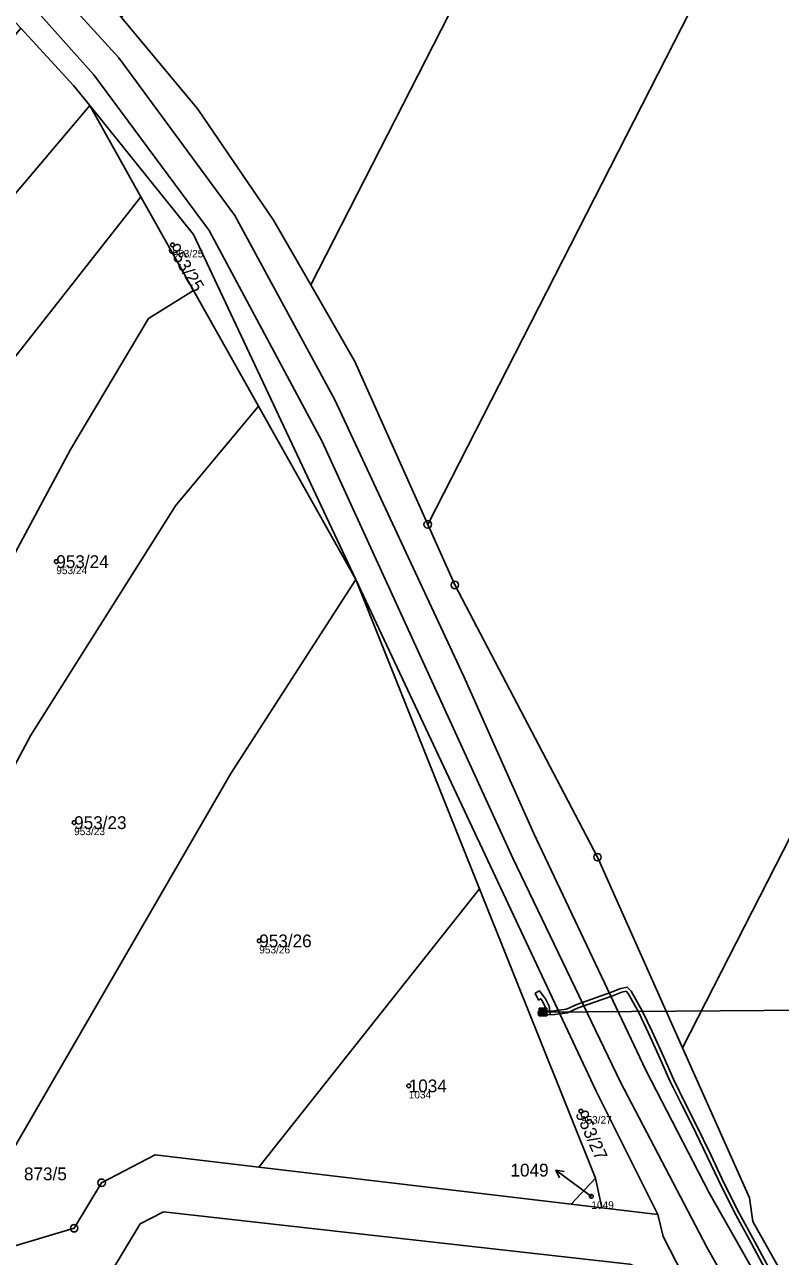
# Model space of a CAD drawing. Extents: x -761891 to -756141, y -1178507 to -1171885.
# Drawn here: x -759480.9 to -759380.5, y -1173579.9 to -1173416.4 of the extents above; entities that cross this region are included whole.
import ezdxf

# ---------------------------------------------------------------- set-up
doc = ezdxf.new("R2010")
doc.units = 0
for name, color, linetype in [('Definiční body', 7, 'Continuous'), ('Hranice parcel', 7, 'Continuous'), ('Parcelní čísla', 7, 'Continuous'), ('Polygon parcely', 7, 'Continuous'), ('Pop  PČ popisy', 7, 'Continuous'), ('Poz předměty', 7, 'Continuous'), ('Vnitřní kresba', 7, 'Continuous'), ('Věcná břemena k části', 7, 'Continuous'), ('Značky bodu BP', 7, 'Continuous')]:
    doc.layers.add(name, color=color, linetype=linetype)

msp = doc.modelspace()

# ---------------------------------------------------------------- linework, layer by layer
at = {"layer": 'Definiční body'}
for centre in [(-759461.22, -1173445.66), (-759476.65, -1173487.7), (-759474.28, -1173522.35), (-759449.71, -1173538.05), (-759429.87, -1173557.3), (-759407.01, -1173560.65), (-759405.62, -1173571.96)]:
    msp.add_circle(centre, 0.25, dxfattribs=at)
at = {"layer": 'Hranice parcel'}
for p, q in [((-759465.41, -1173439.25), (-759472.2, -1173427.14)), ((-759458.42, -1173451.71), (-759465.41, -1173439.25)), ((-759449.82, -1173467.06), (-759458.42, -1173451.71)), ((-759436.91, -1173490.08), (-759449.82, -1173467.06)), ((-759420.46, -1173531.15), (-759436.91, -1173490.08)), ((-759449.75, -1173568.1), (-759420.46, -1173531.15)), ((-759420.46, -1173531.15), (-759405.09, -1173569.54)), ((-759408.31, -1173573.01), (-759449.75, -1173568.1)), ((-759408.31, -1173573.01), (-759405.09, -1173569.54)), ((-759405.09, -1173569.54), (-759404.25, -1173573.49)), ((-759404.25, -1173573.49), (-759408.31, -1173573.01)), ((-759396.81, -1173574.37), (-759404.25, -1173573.49))]:
    msp.add_line(p, q, dxfattribs=at)
for points in [[(-759442.86, -1173450.97), (-759355.26, -1173279.48), (-759267.66, -1173107.99)], [(-759427.35, -1173482.75), (-759345.2, -1173321.92), (-759262.83, -1173160.66)], [(-759393.52, -1173552.25), (-759329.86, -1173427.61), (-759265.96, -1173302.5)], [(-759442.86, -1173450.97), (-759447.82, -1173442.35), (-759457.86, -1173427.65), (-759467.98, -1173415.45)], [(-759481.38, -1173416.87), (-759474.35, -1173424.47), (-759472.2, -1173427.14)], [(-759472.2, -1173427.14), (-759494.92, -1173453.97), (-759530.03, -1173517.33), (-759534.84, -1173526.17)], [(-759472.2, -1173427.14), (-759458.43, -1173444.29), (-759436.91, -1173490.08)], [(-759520.01, -1173527.28), (-759515.23, -1173517.84), (-759484.26, -1173463.23), (-759465.41, -1173439.25)], [(-759521.17, -1173561.76), (-759503.16, -1173525.8), (-759474.75, -1173472.82), (-759464.43, -1173455.41), (-759458.42, -1173451.71)], [(-759427.35, -1173482.75), (-759437.01, -1173461.12), (-759442.86, -1173450.97)], [(-759449.82, -1173467.06), (-759460.83, -1173480.27), (-759480.02, -1173510.73), (-759487.75, -1173525.12)], [(-759393.52, -1173552.25), (-759404.81, -1173526.93), (-759423.75, -1173490.8), (-759427.35, -1173482.75)], [(-759485.18, -1173570.47), (-759453.5, -1173515.81), (-759436.91, -1173490.08)], [(-759436.91, -1173490.08), (-759405, -1173557.98), (-759396.81, -1173574.37)], [(-759343.4, -1173638.29), (-759365.59, -1173608.35), (-759384.21, -1173575.3), (-759384.64, -1173572.18), (-759393.52, -1173552.25)], [(-759449.75, -1173568.1), (-759463.53, -1173566.47), (-759470.64, -1173570.16), (-759474.28, -1173576.19), (-759482.41, -1173578.64), (-759488.74, -1173578.74)], [(-759475.62, -1173584.11), (-759469.55, -1173582.28), (-759465.52, -1173575.62), (-759462.44, -1173574.02), (-759400.54, -1173580.98), (-759392.58, -1173584.09)], [(-759396.81, -1173574.37), (-759396.08, -1173577.31), (-759392.58, -1173584.09)]]:
    msp.add_lwpolyline(points, dxfattribs=at)
at = {"layer": 'Polygon parcely'}
for points in [[(-759355.26, -1173279.48), (-759267.66, -1173107.99), (-759276.12, -1173039.83), (-759335.12, -1173155.34), (-759406.63, -1173295.34), (-759467.98, -1173415.45), (-759457.86, -1173427.65), (-759447.82, -1173442.35), (-759442.86, -1173450.97)], [(-759345.2, -1173321.92), (-759262.83, -1173160.66), (-759262.95, -1173152.89), (-759264.55, -1173132.91), (-759267.66, -1173107.99), (-759355.26, -1173279.48), (-759442.86, -1173450.97), (-759437.01, -1173461.12), (-759427.35, -1173482.75)], [(-759329.86, -1173427.61), (-759265.96, -1173302.5), (-759262.27, -1173254.93), (-759261.81, -1173227.91), (-759262.83, -1173160.66), (-759345.2, -1173321.92), (-759427.35, -1173482.75), (-759423.75, -1173490.8), (-759404.81, -1173526.93), (-759393.52, -1173552.25)], [(-759312.76, -1173560.33), (-759293.79, -1173484.55), (-759285.29, -1173442.98), (-759275.87, -1173388.29), (-759268.56, -1173336.05), (-759265.96, -1173302.5), (-759329.86, -1173427.61), (-759393.52, -1173552.25), (-759384.64, -1173572.18), (-759384.21, -1173575.3), (-759365.59, -1173608.35), (-759343.4, -1173638.29)], [(-759472.2, -1173427.14), (-759474.35, -1173424.47), (-759481.38, -1173416.87), (-759505.18, -1173445.69), (-759538.75, -1173503.59), (-759548.8, -1173525.12), (-759534.84, -1173526.17), (-759530.03, -1173517.33), (-759494.92, -1173453.97)], [(-759494.92, -1173453.97), (-759530.03, -1173517.33), (-759534.84, -1173526.17), (-759520.01, -1173527.28), (-759515.23, -1173517.84), (-759484.26, -1173463.23), (-759465.41, -1173439.25), (-759472.2, -1173427.14)], [(-759436.91, -1173490.08), (-759458.43, -1173444.29), (-759472.2, -1173427.14), (-759465.41, -1173439.25), (-759458.42, -1173451.71), (-759449.82, -1173467.06)], [(-759503.16, -1173525.8), (-759474.75, -1173472.82), (-759464.43, -1173455.41), (-759458.42, -1173451.71), (-759465.41, -1173439.25), (-759484.26, -1173463.23), (-759515.23, -1173517.84), (-759520.01, -1173527.28), (-759518.48, -1173527.4), (-759519.09, -1173535.57), (-759517.84, -1173535.66), (-759518.17, -1173540.01), (-759519.41, -1173539.91), (-759520.19, -1173550.33), (-759531.26, -1173549.49), (-759534.06, -1173555.01), (-759521.17, -1173561.76)], [(-759449.82, -1173467.06), (-759458.42, -1173451.71), (-759464.43, -1173455.41), (-759474.75, -1173472.82), (-759503.16, -1173525.8), (-759521.17, -1173561.76), (-759518.5, -1173563.16), (-759508.04, -1173563.85), (-759504.9, -1173557.04), (-759502.09, -1173551.41), (-759499.88, -1173524.15), (-759487.75, -1173525.12), (-759480.02, -1173510.73), (-759460.83, -1173480.27)], [(-759480.02, -1173510.73), (-759487.75, -1173525.12), (-759482.46, -1173525.55), (-759484.63, -1173552.81), (-759502.09, -1173551.41), (-759504.9, -1173557.04), (-759508.04, -1173563.85), (-759485.05, -1173565.35), (-759485.18, -1173570.47), (-759453.5, -1173515.81), (-759436.91, -1173490.08), (-759449.82, -1173467.06), (-759460.83, -1173480.27)], [(-759420.46, -1173531.15), (-759436.91, -1173490.08), (-759453.5, -1173515.81), (-759485.18, -1173570.47), (-759485.26, -1173573.34), (-759486.79, -1173573.24), (-759489.69, -1173578.24), (-759488.74, -1173578.74), (-759482.41, -1173578.64), (-759474.28, -1173576.19), (-759470.64, -1173570.16), (-759463.53, -1173566.47), (-759449.75, -1173568.1)], [(-759404.25, -1173573.49), (-759396.81, -1173574.37), (-759405, -1173557.98), (-759436.91, -1173490.08), (-759420.46, -1173531.15), (-759405.09, -1173569.54)], [(-759405.09, -1173569.54), (-759420.46, -1173531.15), (-759449.75, -1173568.1), (-759408.31, -1173573.01)], [(-759408.31, -1173573.01), (-759404.25, -1173573.49), (-759405.09, -1173569.54)], [(-759357.05, -1173652.85), (-759392.58, -1173584.09), (-759400.54, -1173580.98), (-759462.44, -1173574.02), (-759465.52, -1173575.62), (-759469.55, -1173582.28), (-759475.62, -1173584.11)]]:
    msp.add_lwpolyline(points, close=True, dxfattribs=at)
for points in [[(-759601.44, -1173282.82), (-759579.49, -1173319.02), (-759563.36, -1173337.87), (-759555.43, -1173346.2), (-759542.64, -1173356.91), (-759532.66, -1173366.08), (-759524.06, -1173374.1), (-759502.56, -1173394.15), (-759501.51, -1173395.12), (-759493.59, -1173403.68), (-759481.38, -1173416.87), (-759474.35, -1173424.47), (-759472.2, -1173427.14), (-759458.43, -1173444.29), (-759436.91, -1173490.08), (-759405, -1173557.98), (-759396.81, -1173574.37), (-759396.08, -1173577.31), (-759392.58, -1173584.09), (-759357.05, -1173652.85)], [(-759365.59, -1173608.35), (-759384.21, -1173575.3), (-759384.64, -1173572.18), (-759393.52, -1173552.25), (-759404.81, -1173526.93), (-759423.75, -1173490.8), (-759427.35, -1173482.75), (-759437.01, -1173461.12), (-759442.86, -1173450.97), (-759447.82, -1173442.35), (-759457.86, -1173427.65), (-759467.98, -1173415.45), (-759475.04, -1173406.94), (-759480.53, -1173401.2), (-759495.69, -1173385.33), (-759514.99, -1173365.44), (-759550.33, -1173330.86), (-759554.95, -1173326.34), (-759569.23, -1173309.44), (-759571.81, -1173305.42), (-759580.77, -1173291.48)], [(-759392.58, -1173584.09), (-759396.08, -1173577.31), (-759396.81, -1173574.37), (-759404.25, -1173573.49), (-759408.31, -1173573.01), (-759449.75, -1173568.1), (-759463.53, -1173566.47), (-759470.64, -1173570.16), (-759474.28, -1173576.19), (-759482.41, -1173578.64)], [(-759469.55, -1173582.28), (-759465.52, -1173575.62), (-759462.44, -1173574.02), (-759400.54, -1173580.98)]]:
    msp.add_lwpolyline(points, dxfattribs=at)
at = {"layer": 'Pop  PČ popisy'}
for p, q in [((-759407.93, -1173570.26), (-759410.36, -1173568.5)), ((-759410.36, -1173568.5), (-759409.25, -1173568.68)), ((-759410.36, -1173568.5), (-759409.84, -1173569.49)), ((-759405.62, -1173571.96), (-759407.93, -1173570.26))]:
    msp.add_line(p, q, dxfattribs=at)
at = {"layer": 'Poz předměty'}
for p, q in [((-759412.54, -1173547), (-759411.54, -1173547)), ((-759412.54, -1173548), (-759412.54, -1173547)), ((-759412.54, -1173547.2), (-759411.54, -1173547.2)), ((-759412.54, -1173547.4), (-759411.54, -1173547.4)), ((-759412.54, -1173547.6), (-759411.54, -1173547.6)), ((-759412.54, -1173547.8), (-759411.54, -1173547.8)), ((-759412.54, -1173548), (-759411.54, -1173548)), ((-759412.34, -1173548), (-759412.34, -1173547)), ((-759412.14, -1173548), (-759412.14, -1173547)), ((-759346.45, -1173547.04), (-759412.04, -1173547.5)), ((-759411.94, -1173548), (-759411.94, -1173547)), ((-759411.74, -1173548), (-759411.74, -1173547)), ((-759411.54, -1173548), (-759411.54, -1173547))]:
    msp.add_line(p, q, dxfattribs=at)
at = {"layer": 'Vnitřní kresba'}
for p, q in [((-759468.33, -1173420.81), (-759485.16, -1173402.36)), ((-759487.54, -1173405.24), (-759471.67, -1173423.08)), ((-759452.93, -1173441.73), (-759468.33, -1173420.81)), ((-759471.67, -1173423.08), (-759456.37, -1173443.76)), ((-759439.68, -1173466.2), (-759452.93, -1173441.73)), ((-759456.37, -1173443.76), (-759441.35, -1173471.73)), ((-759422.56, -1173502.93), (-759439.68, -1173466.2)), ((-759416.06, -1173527.06), (-759441.35, -1173471.73)), ((-759413.29, -1173523.72), (-759422.56, -1173502.93)), ((-759398.39, -1173555.19), (-759413.29, -1173523.72)), ((-759416.06, -1173527.06), (-759401.75, -1173556.82)), ((-759390, -1173571.51), (-759398.39, -1173555.19)), ((-759390.28, -1173578.72), (-759401.75, -1173556.82)), ((-759370.86, -1173605.18), (-759390, -1173571.51)), ((-759373.44, -1173608.82), (-759390.28, -1173578.72))]:
    msp.add_line(p, q, dxfattribs=at)
at = {"layer": 'Věcná břemena k části'}
msp.add_lwpolyline([(-759412.65, -1173545.9), (-759412.34, -1173545.74), (-759412.14, -1173546), (-759411.7, -1173546.86), (-759411.65, -1173547.36), (-759412.67, -1173547.45), (-759412.63, -1173547.95), (-759411.09, -1173547.82), (-759411.22, -1173546.72), (-759411.72, -1173545.74), (-759412.5, -1173544.7), (-759413.08, -1173545)], close=True, dxfattribs=at)
for points in [[(-759379.07, -1173586.88), (-759381.45, -1173582.61), (-759383.92, -1173578), (-759386.26, -1173573.72), (-759388.29, -1173569.58), (-759389.74, -1173566.56), (-759391.8, -1173562.3), (-759393.17, -1173559.59), (-759394.73, -1173556.4), (-759396.01, -1173553.49), (-759397.56, -1173550.08), (-759398.87, -1173547.32), (-759400.32, -1173544.73), (-759400.86, -1173544.17), (-759401.73, -1173544.39), (-759403.07, -1173544.91), (-759407.56, -1173546.48), (-759408.94, -1173547.12), (-759410.04, -1173547.26), (-759410.51, -1173547.32), (-759412.65, -1173547.38)], [(-759412.65, -1173547.38), (-759412.63, -1173547.88), (-759410.47, -1173547.82), (-759409.81, -1173547.73), (-759408.8, -1173547.6), (-759407.38, -1173546.94), (-759402.89, -1173545.37), (-759401.57, -1173544.87), (-759401.02, -1173544.73), (-759400.72, -1173545.03), (-759399.31, -1173547.54), (-759398.02, -1173550.3), (-759396.47, -1173553.69), (-759395.19, -1173556.62), (-759393.61, -1173559.81), (-759392.24, -1173562.52), (-759390.2, -1173566.78), (-759388.73, -1173569.8), (-759386.7, -1173573.94), (-759384.36, -1173578.24), (-759381.89, -1173582.85), (-759379.51, -1173587.12)]]:
    msp.add_lwpolyline(points, dxfattribs=at)
at = {"layer": 'Značky bodu BP'}
for centre, radius in [((-759427.35, -1173482.75), 0.5), ((-759427.35, -1173482.75), 0.0303), ((-759423.75, -1173490.8), 0.5), ((-759423.75, -1173490.8), 0.0303), ((-759404.81, -1173526.93), 0.5), ((-759404.81, -1173526.93), 0.0303), ((-759470.64, -1173570.16), 0.5), ((-759470.64, -1173570.16), 0.0303), ((-759474.28, -1173576.19), 0.5), ((-759474.28, -1173576.19), 0.0303)]:
    msp.add_circle(centre, radius, dxfattribs=at)

# ---------------------------------------------------------------- texts
at = {"layer": 'Definiční body'}
for s, p in [('953/25', (-759461.22, -1173447.32)), ('953/24', (-759476.65, -1173489.36)), ('953/23', (-759474.28, -1173524.01)), ('953/26', (-759449.71, -1173539.71)), ('1034', (-759429.87, -1173558.96)), ('953/27', (-759407.01, -1173562.31)), ('1049', (-759405.62, -1173573.62))]:
    msp.add_text(s, height=1, dxfattribs=at).set_placement(p)
at = {"layer": 'Parcelní čísla'}
for s, rotation, p in [('953/25', 301, (-759461.95, -1173446.1)), ('953/27', 294, (-759407.79, -1173561))]:
    msp.add_text(s, height=1.7, rotation=rotation, dxfattribs=at).set_placement(p)
for s, p in [('953/24', (-759476.65, -1173488.55)), ('953/23', (-759474.28, -1173523.2)), ('953/26', (-759449.71, -1173538.9)), ('1034', (-759429.87, -1173558.15)), ('1049', (-759416.36, -1173569.33)), ('873/5', (-759480.94, -1173569.83))]:
    msp.add_text(s, height=1.7, dxfattribs=at).set_placement(p)

doc.saveas('drawing.dxf')
